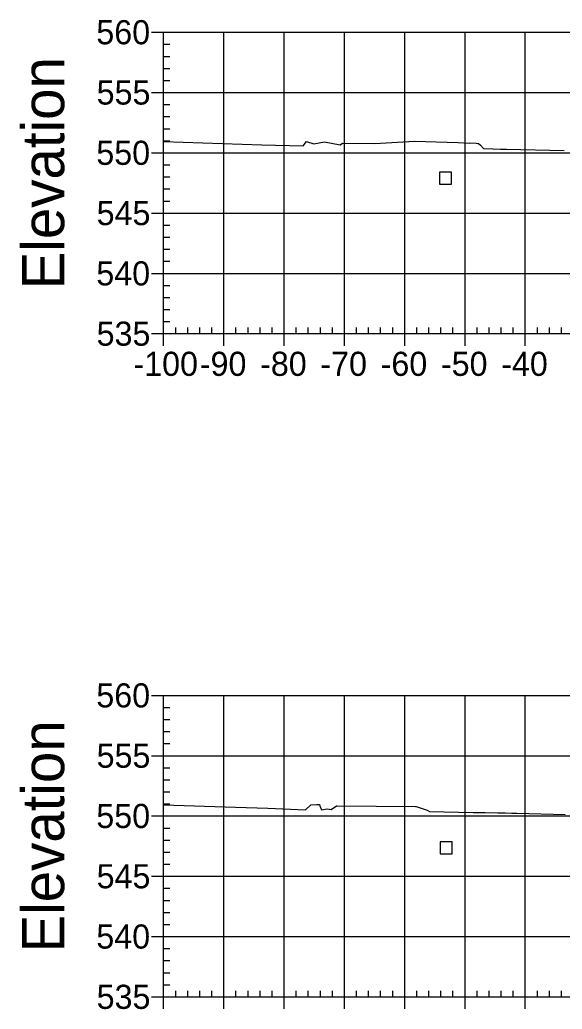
# Model space of a CAD drawing. Extents: x 704834 to 709892, y 372981 to 377533.
# Drawn here: x 709656 to 709746, y 376148.8 to 376312.9 of the extents above; entities that cross this region are included whole.
import ezdxf

# ---------------------------------------------------------------- set-up
doc = ezdxf.new("R2010")
doc.units = 0
for name, color, linetype in [('10', 7, 'Continuous'), ('57', 7, 'Continuous'), ('60', 7, 'Continuous'), ('Existing', 7, 'Continuous')]:
    doc.layers.add(name, color=color, linetype=linetype)

msp = doc.modelspace()

# ---------------------------------------------------------------- linework, layer by layer
at = {"layer": '10'}
for points in [[(709725.67, 376285.59), (709727.67, 376285.59), (709727.67, 376287.59), (709725.67, 376287.59)], [(709725.77, 376174.52), (709727.77, 376174.52), (709727.77, 376176.52), (709725.77, 376176.52)]]:
    msp.add_lwpolyline(points, close=True, dxfattribs=at)
at = {"layer": '57'}
for p, q in [((709677.91, 376310.82), (709679.91, 376310.82)), ((709679.91, 376310.82), (709879.91, 376310.82)), ((709679.91, 376260.82), (709679.91, 376310.82)), ((709679.91, 376260.82), (709679.91, 376310.82)), ((709689.91, 376260.82), (709689.91, 376310.82)), ((709699.91, 376260.82), (709699.91, 376310.82)), ((709709.91, 376260.82), (709709.91, 376310.82)), ((709719.91, 376260.82), (709719.91, 376310.82)), ((709729.91, 376260.82), (709729.91, 376310.82)), ((709739.91, 376260.82), (709739.91, 376310.82)), ((709679.91, 376308.82), (709680.91, 376308.82)), ((709679.91, 376306.82), (709680.91, 376306.82)), ((709679.91, 376304.82), (709680.91, 376304.82)), ((709679.91, 376302.82), (709680.91, 376302.82)), ((709677.91, 376300.82), (709679.91, 376300.82)), ((709679.91, 376300.82), (709879.91, 376300.82)), ((709679.91, 376298.82), (709680.91, 376298.82)), ((709679.91, 376296.82), (709680.91, 376296.82)), ((709679.91, 376294.82), (709680.91, 376294.82)), ((709679.91, 376292.82), (709680.91, 376292.82)), ((709677.91, 376290.82), (709679.91, 376290.82)), ((709679.91, 376290.82), (709879.91, 376290.82)), ((709679.91, 376288.82), (709680.91, 376288.82)), ((709679.91, 376286.82), (709680.91, 376286.82)), ((709679.91, 376284.82), (709680.91, 376284.82)), ((709679.91, 376282.82), (709680.91, 376282.82)), ((709677.91, 376280.82), (709679.91, 376280.82)), ((709679.91, 376280.82), (709879.91, 376280.82)), ((709679.91, 376278.82), (709680.91, 376278.82)), ((709679.91, 376276.82), (709680.91, 376276.82)), ((709679.91, 376274.82), (709680.91, 376274.82)), ((709679.91, 376272.82), (709680.91, 376272.82)), ((709677.91, 376270.82), (709679.91, 376270.82)), ((709679.91, 376270.82), (709879.91, 376270.82)), ((709679.91, 376268.82), (709680.91, 376268.82)), ((709679.91, 376266.82), (709680.91, 376266.82)), ((709679.91, 376264.82), (709680.91, 376264.82)), ((709679.91, 376262.82), (709680.91, 376262.82)), ((709681.91, 376260.82), (709681.91, 376261.82)), ((709683.91, 376260.82), (709683.91, 376261.82)), ((709685.91, 376260.82), (709685.91, 376261.82)), ((709687.91, 376260.82), (709687.91, 376261.82)), ((709691.91, 376260.82), (709691.91, 376261.82)), ((709693.91, 376260.82), (709693.91, 376261.82)), ((709695.91, 376260.82), (709695.91, 376261.82)), ((709697.91, 376260.82), (709697.91, 376261.82)), ((709701.91, 376260.82), (709701.91, 376261.82)), ((709703.91, 376260.82), (709703.91, 376261.82)), ((709705.91, 376260.82), (709705.91, 376261.82)), ((709707.91, 376260.82), (709707.91, 376261.82)), ((709711.91, 376260.82), (709711.91, 376261.82)), ((709713.91, 376260.82), (709713.91, 376261.82)), ((709715.91, 376260.82), (709715.91, 376261.82)), ((709717.91, 376260.82), (709717.91, 376261.82)), ((709721.91, 376260.82), (709721.91, 376261.82)), ((709723.91, 376260.82), (709723.91, 376261.82)), ((709725.91, 376260.82), (709725.91, 376261.82)), ((709727.91, 376260.82), (709727.91, 376261.82)), ((709731.91, 376260.82), (709731.91, 376261.82)), ((709733.91, 376260.82), (709733.91, 376261.82)), ((709735.91, 376260.82), (709735.91, 376261.82)), ((709737.91, 376260.82), (709737.91, 376261.82)), ((709741.91, 376260.82), (709741.91, 376261.82)), ((709743.91, 376260.82), (709743.91, 376261.82)), ((709745.91, 376260.82), (709745.91, 376261.82)), ((709677.91, 376260.82), (709679.91, 376260.82)), ((709679.91, 376260.82), (709879.91, 376260.82)), ((709679.91, 376260.82), (709879.91, 376260.82)), ((709679.91, 376258.82), (709679.91, 376260.82)), ((709689.91, 376258.82), (709689.91, 376260.82)), ((709699.91, 376258.82), (709699.91, 376260.82)), ((709709.91, 376258.82), (709709.91, 376260.82)), ((709719.91, 376258.82), (709719.91, 376260.82)), ((709729.91, 376258.82), (709729.91, 376260.82)), ((709739.91, 376258.82), (709739.91, 376260.82)), ((709677.91, 376200.82), (709679.91, 376200.82)), ((709679.91, 376200.82), (709879.91, 376200.82)), ((709679.91, 376150.82), (709679.91, 376200.82)), ((709679.91, 376150.82), (709679.91, 376200.82)), ((709689.91, 376150.82), (709689.91, 376200.82)), ((709699.91, 376150.82), (709699.91, 376200.82)), ((709709.91, 376150.82), (709709.91, 376200.82)), ((709719.91, 376150.82), (709719.91, 376200.82)), ((709729.91, 376150.82), (709729.91, 376200.82)), ((709739.91, 376150.82), (709739.91, 376200.82)), ((709679.91, 376198.82), (709680.91, 376198.82)), ((709679.91, 376196.82), (709680.91, 376196.82)), ((709679.91, 376194.82), (709680.91, 376194.82)), ((709679.91, 376192.82), (709680.91, 376192.82)), ((709677.91, 376190.82), (709679.91, 376190.82)), ((709679.91, 376190.82), (709879.91, 376190.82)), ((709679.91, 376188.82), (709680.91, 376188.82)), ((709679.91, 376186.82), (709680.91, 376186.82)), ((709679.91, 376184.82), (709680.91, 376184.82)), ((709679.91, 376182.82), (709680.91, 376182.82)), ((709677.91, 376180.82), (709679.91, 376180.82)), ((709679.91, 376180.82), (709879.91, 376180.82)), ((709679.91, 376178.82), (709680.91, 376178.82)), ((709679.91, 376176.82), (709680.91, 376176.82)), ((709679.91, 376174.82), (709680.91, 376174.82)), ((709679.91, 376172.82), (709680.91, 376172.82)), ((709677.91, 376170.82), (709679.91, 376170.82)), ((709679.91, 376170.82), (709879.91, 376170.82)), ((709679.91, 376168.82), (709680.91, 376168.82)), ((709679.91, 376166.82), (709680.91, 376166.82)), ((709679.91, 376164.82), (709680.91, 376164.82)), ((709679.91, 376162.82), (709680.91, 376162.82)), ((709677.91, 376160.82), (709679.91, 376160.82)), ((709679.91, 376160.82), (709879.91, 376160.82)), ((709679.91, 376158.82), (709680.91, 376158.82)), ((709679.91, 376156.82), (709680.91, 376156.82)), ((709679.91, 376154.82), (709680.91, 376154.82)), ((709679.91, 376152.82), (709680.91, 376152.82)), ((709681.91, 376150.82), (709681.91, 376151.82)), ((709683.91, 376150.82), (709683.91, 376151.82)), ((709685.91, 376150.82), (709685.91, 376151.82)), ((709687.91, 376150.82), (709687.91, 376151.82)), ((709691.91, 376150.82), (709691.91, 376151.82)), ((709693.91, 376150.82), (709693.91, 376151.82)), ((709695.91, 376150.82), (709695.91, 376151.82)), ((709697.91, 376150.82), (709697.91, 376151.82)), ((709701.91, 376150.82), (709701.91, 376151.82)), ((709703.91, 376150.82), (709703.91, 376151.82)), ((709705.91, 376150.82), (709705.91, 376151.82)), ((709707.91, 376150.82), (709707.91, 376151.82)), ((709711.91, 376150.82), (709711.91, 376151.82)), ((709713.91, 376150.82), (709713.91, 376151.82)), ((709715.91, 376150.82), (709715.91, 376151.82)), ((709717.91, 376150.82), (709717.91, 376151.82)), ((709721.91, 376150.82), (709721.91, 376151.82)), ((709723.91, 376150.82), (709723.91, 376151.82)), ((709725.91, 376150.82), (709725.91, 376151.82)), ((709727.91, 376150.82), (709727.91, 376151.82)), ((709731.91, 376150.82), (709731.91, 376151.82)), ((709733.91, 376150.82), (709733.91, 376151.82)), ((709735.91, 376150.82), (709735.91, 376151.82)), ((709737.91, 376150.82), (709737.91, 376151.82)), ((709741.91, 376150.82), (709741.91, 376151.82)), ((709743.91, 376150.82), (709743.91, 376151.82)), ((709745.91, 376150.82), (709745.91, 376151.82)), ((709677.91, 376150.82), (709679.91, 376150.82)), ((709679.91, 376150.82), (709879.91, 376150.82)), ((709679.91, 376150.82), (709879.91, 376150.82)), ((709679.91, 376148.82), (709679.91, 376150.82)), ((709689.91, 376148.82), (709689.91, 376150.82)), ((709699.91, 376148.82), (709699.91, 376150.82)), ((709709.91, 376148.82), (709709.91, 376150.82)), ((709719.91, 376148.82), (709719.91, 376150.82)), ((709729.91, 376148.82), (709729.91, 376150.82)), ((709739.91, 376148.82), (709739.91, 376150.82))]:
    msp.add_line(p, q, dxfattribs=at)
at = {"layer": 'Existing'}
for points in [[(709679.91, 376292.67), (709696.2, 376292.15), (709703.05, 376291.96), (709703.12, 376291.95), (709703.12, 376292.02), (709703.2, 376292.2), (709703.59, 376292.67), (709704.8, 376292.31), (709706.6, 376292.66), (709709.2, 376292.15), (709709.56, 376292.4), (709709.58, 376292.41), (709714.92, 376292.36), (709721.5, 376292.77), (709728.78, 376292.52), (709730.58, 376292.4), (709730.87, 376292.47), (709731.73, 376292.41), (709732.14, 376292.37), (709732.45, 376292.06), (709732.96, 376291.51), (709733.01, 376291.51), (709733.03, 376291.51), (709734.52, 376291.48), (709735.81, 376291.44), (709736.78, 376291.4), (709746.37, 376291.19)], [(709679.91, 376182.65), (709691.85, 376182.27), (709697.22, 376182.12), (709703.46, 376181.86), (709704.35, 376182.69), (709705.34, 376182.71), (709705.75, 376182.7), (709705.8, 376182.5), (709706.12, 376181.84), (709707.05, 376182.02), (709707.72, 376181.89), (709708.61, 376182.51), (709708.65, 376182.51), (709721.68, 376182.41), (709721.72, 376182.41), (709721.8, 376182.41), (709723.62, 376181.78), (709724.03, 376181.58), (709731.27, 376181.42), (709732.3, 376181.4), (709733.23, 376181.38), (709735.34, 376181.36), (709736.59, 376181.33), (709737.66, 376181.3), (709738.48, 376181.26), (709746.53, 376181.09)]]:
    msp.add_lwpolyline(points, dxfattribs=at)

# ---------------------------------------------------------------- texts
at = {"layer": '57'}
for s, p in [('560', (709668.74, 376308.82)), ('555', (709668.79, 376298.82)), ('550', (709668.74, 376288.82)), ('545', (709668.79, 376278.82)), ('540', (709668.74, 376268.82)), ('535', (709668.79, 376258.82)), ('-100', (709674.9, 376253.82)), ('-90', (709685.91, 376253.82)), ('-80', (709695.91, 376253.82)), ('-70', (709705.91, 376253.82)), ('-60', (709715.91, 376253.82)), ('-50', (709725.91, 376253.82)), ('-40', (709735.91, 376253.82)), ('560', (709668.74, 376198.82)), ('555', (709668.79, 376188.82)), ('550', (709668.74, 376178.82)), ('545', (709668.79, 376168.82)), ('540', (709668.74, 376158.82)), ('535', (709668.79, 376148.82))]:
    msp.add_text(s, height=4, dxfattribs=at).set_placement(p)
at = {"layer": '60'}
for p in [(709663.41, 376268.18), (709663.41, 376158.18)]:
    msp.add_text('Elevation', height=7, rotation=90, dxfattribs=at).set_placement(p)

doc.saveas('drawing.dxf')
